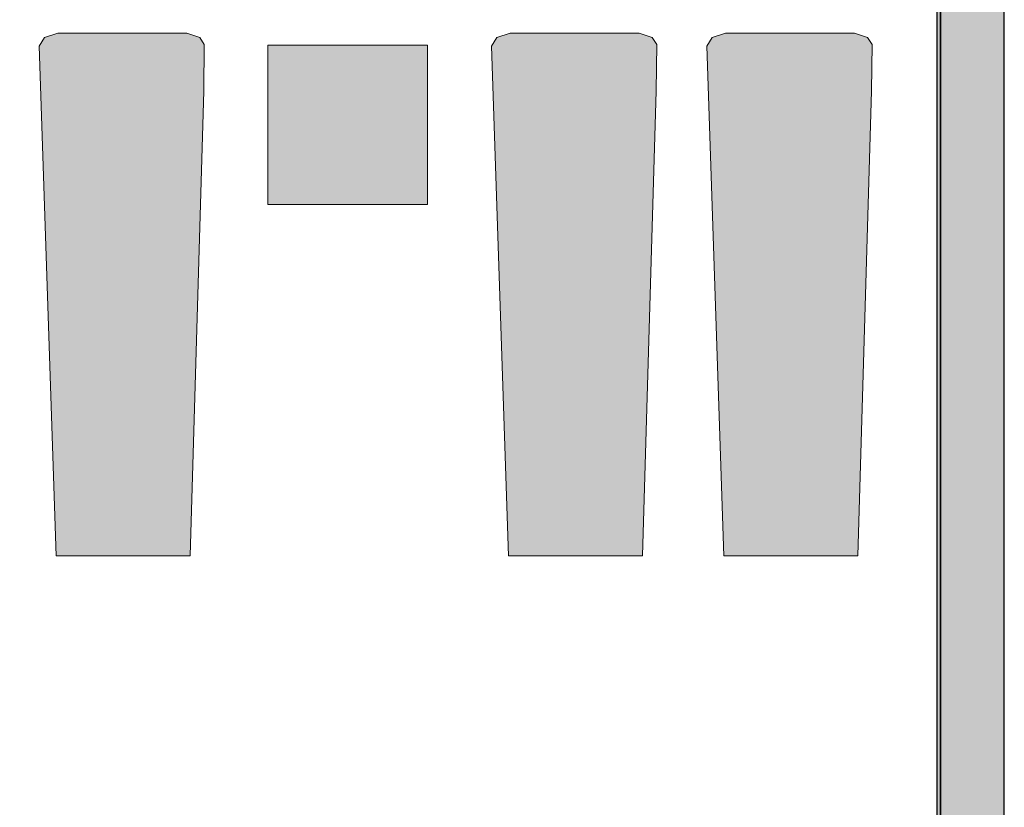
# Model space of a CAD drawing. Header units: millimetres. Extents: x -59761 to 112741, y -57975 to 46221.
# Tile 408 of 421: x 93136 to 96225, y -12538 to -10067. Entities that reach past the tile are written whole.
import ezdxf

# ---------------------------------------------------------------- set-up
doc = ezdxf.new("R2010")
doc.units = ezdxf.units.MM
doc.linetypes.add('короткая штриховая', pattern=[282.222222, 141.111111, -141.111111])
doc.linetypes.add('Штриховая', pattern=[564.444447, 282.222223, -282.222223])
for name, color, linetype in [('Интерьер - лежаки 2', 7, 'Continuous'), ('Конструктив - ГКЛ', 7, 'Continuous'), ('Конструктив - Стены Внутр сущ.', 7, 'Continuous'), ('Элемент модели - Границы зон', 7, 'Continuous'), ('Элемент Модели - Зона', 7, 'Continuous')]:
    doc.layers.add(name, color=color, linetype=linetype)

msp = doc.modelspace()

# ---------------------------------------------------------------- hatches: boundary and pattern name
at = {"layer": 'Интерьер - лежаки 2', "linetype": 'Continuous', "lineweight": 0}
for points in [[(93713.65, -10290.1), (93715.5, -10144.94), (93701.39, -10123.49), (93660.65, -10108.99), (93255.79, -10108.95), (93213.92, -10123.49), (93197.22, -10150.35), (93250.65, -11748.99), (93670.65, -11748.99)], [(95132.98, -10290.1), (95134.82, -10144.94), (95120.71, -10123.49), (95079.98, -10108.99), (94675.11, -10108.95), (94633.25, -10123.49), (94616.54, -10150.35), (94669.98, -11748.99), (95089.98, -11748.99)], [(95808.44, -10290.1), (95810.29, -10144.94), (95796.17, -10123.49), (95755.44, -10108.99), (95350.58, -10108.95), (95308.71, -10123.49), (95292.01, -10150.35), (95345.44, -11748.99), (95765.44, -11748.99)], [(94415.2, -10647.03), (94415.2, -10147.03), (93915.2, -10147.03), (93915.2, -10647.03)]]:
    msp.add_hatch(color=255, dxfattribs=at).paths.add_polyline_path(points)
at = {"layer": 'Конструктив - ГКЛ', "linetype": 'Continuous', "lineweight": 5}
msp.add_hatch(color=9, dxfattribs=at).paths.add_polyline_path([(96025, -35674.94), (96025, -5680), (96013, -5680), (96013, -35674.94)])
at = {"layer": 'Конструктив - Стены Внутр сущ.', "linetype": 'Continuous', "lineweight": 15}
msp.add_hatch(color=7, dxfattribs=at).paths.add_polyline_path([(96025, 5300.07), (96025, -18000), (96225, -18000), (96225, 5300.07)])

# ---------------------------------------------------------------- linework, layer by layer
at = {"layer": 'Интерьер - лежаки 2', "color": 7, "linetype": 'Continuous', "lineweight": 5}
for p, q in [((93915.2, -10647.03), (93915.2, -10147.03)), ((93915.2, -10147.03), (94415.2, -10147.03)), ((94415.2, -10147.03), (94415.2, -10647.03)), ((94415.2, -10647.03), (93915.2, -10647.03))]:
    msp.add_line(p, q, dxfattribs=at)
at = {"layer": 'Интерьер - лежаки 2', "color": 7, "linetype": 'Continuous', "lineweight": 5, "flags": 128}
for points in [[(93713.65, -10290.1), (93715.5, -10144.94), (93701.39, -10123.49), (93660.65, -10108.99), (93255.79, -10108.95), (93213.92, -10123.49), (93197.22, -10150.35), (93250.65, -11748.99), (93670.65, -11748.99)], [(95132.98, -10290.1), (95134.82, -10144.94), (95120.71, -10123.49), (95079.98, -10108.99), (94675.11, -10108.95), (94633.25, -10123.49), (94616.54, -10150.35), (94669.98, -11748.99), (95089.98, -11748.99)], [(95808.44, -10290.1), (95810.29, -10144.94), (95796.17, -10123.49), (95755.44, -10108.99), (95350.58, -10108.95), (95308.71, -10123.49), (95292.01, -10150.35), (95345.44, -11748.99), (95765.44, -11748.99)]]:
    msp.add_lwpolyline(points, close=True, dxfattribs=at)
at = {"layer": 'Конструктив - ГКЛ', "color": 7, "linetype": 'Continuous', "lineweight": 30, "flags": 128}
for points in [[(96013, -5680), (96013, -35674.94)], [(96025, -35674.94), (96025, -5680)]]:
    msp.add_lwpolyline(points, dxfattribs=at)
at = {"layer": 'Конструктив - Стены Внутр сущ.', "color": 7, "linetype": 'Continuous', "lineweight": 30, "flags": 128}
for points in [[(96225, -18000), (96225, 5500.07)], [(96025, 5300.07), (96025, -18000)]]:
    msp.add_lwpolyline(points, dxfattribs=at)
at = {"layer": 'Элемент модели - Границы зон', "color": 7, "linetype": 'короткая штриховая', "lineweight": 15}
msp.add_lwpolyline([(75850, -35699.94), (75850, -16794.88), (77696.33, -16794.88), (77696.33, -14421.89), (79332.5, -14421.89), (79332.5, -11247.67), (77696.33, -11247.67), (77696.33, -9000), (80700, -9000), (80700, -9300), (81300, -9300), (81300, -9000), (89700, -9000), (89700, -9300), (90300, -9300), (90300, -9000), (94825, -9000), (96025, -9000), (96025, -18150)], dxfattribs=at)
at = {"layer": 'Элемент Модели - Зона', "color": 253, "linetype": 'Штриховая', "lineweight": 15, "flags": 128}
msp.add_lwpolyline([(75850, -35690.78), (75850, -35699.94), (77410, -35699.94), (77410, -35679.94), (80725, -35679.94), (80725, -29900), (80700, -29900), (80700, -28400), (80725, -28400), (80725, -27750), (80650, -27750), (80650, -26250), (80725, -26250), (80725, -25600), (80700, -25600), (80700, -24100), (80725, -24100), (80725, -18300), (80700, -18300), (80700, -17700), (81300, -17700), (81300, -18175), (89700, -18175), (89700, -17700), (90300, -17700), (90300, -18175), (96025, -18175), (96025, -9000), (93380.68, -9000), (90300, -9000), (90300, -9300), (89700, -9300), (89700, -9000), (81300, -9000), (81300, -9300), (80700, -9300), (80700, -9000), (77696.33, -9000), (77696.33, -11247.67), (79332.5, -11247.67), (79332.5, -14421.89), (77696.33, -14421.89), (77696.33, -16794.88), (75850, -16794.88)], close=True, dxfattribs=at)

doc.saveas('drawing.dxf')
